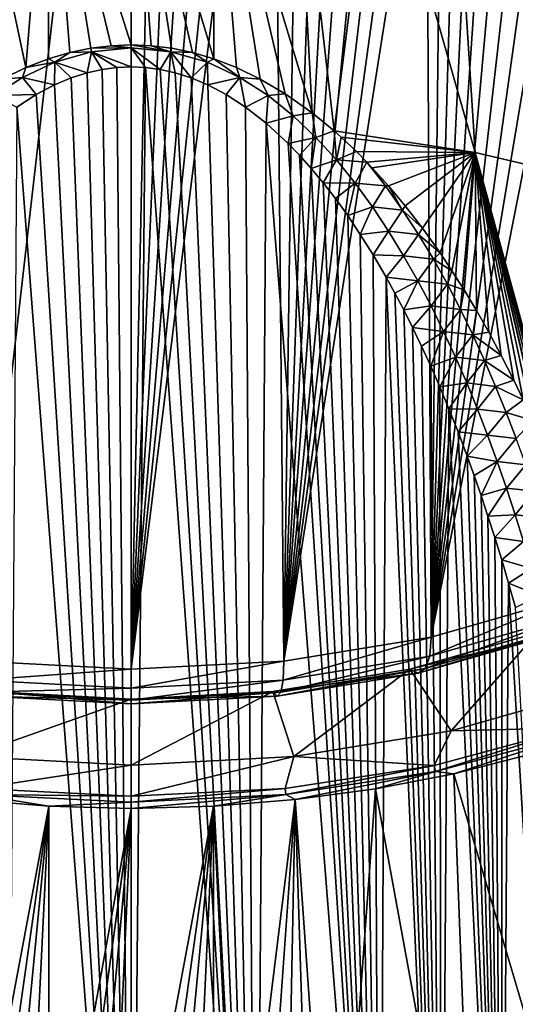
# Model space of a CAD drawing. Header units: metres. Extents: x -109 to 109, y -452 to 89.
# Tile 321 of 656: x -78.51 to -69.56, y -38.85 to -21.07. Entities that reach past the tile are written whole.
import ezdxf

# ---------------------------------------------------------------- set-up
doc = ezdxf.new("R2010")
doc.units = ezdxf.units.M
doc.layers.add('solid_K244270000C71_000', color=7, linetype='CONTINUOUS')

msp = doc.modelspace()

# ---------------------------------------------------------------- linework, layer by layer
at = {"layer": 'solid_K244270000C71_000'}
for points in [[(-79.256241, -32.653267, 4.864234), (-79.102921, -8.476716, -12.098351), (-76.5, -8.603646, -12.287281)], [(-79.256241, -32.653267, 4.864234), (-76.5, -8.603646, -12.287281), (-76.5, -32.799759, 4.65502)], [(-75.992767, -9.307981, -11.783628), (-76.5, -32.799759, 4.65502), (-76.5, -8.603646, -12.287281)], [(-75.992767, -9.307981, -11.783628), (-75.519783, -9.95563, -11.301472), (-76.5, -32.799759, 4.65502)], [(-75.519783, -9.95563, -11.301472), (-75.08065, -10.549353, -10.842721), (-76.5, -32.799759, 4.65502)], [(-75.08065, -10.549353, -10.842721), (-74.670326, -11.09618, -10.405253), (-76.5, -32.799759, 4.65502)], [(-74.670326, -11.09618, -10.405253), (-74.289726, -11.602024, -9.987907), (-76.5, -32.799759, 4.65502)], [(-74.289726, -11.602024, -9.987907), (-73.938858, -12.071324, -9.590292), (-76.5, -32.799759, 4.65502)], [(-73.743759, -32.653267, 4.864234), (-76.5, -32.799759, 4.65502), (-73.938858, -12.071324, -9.590292)], [(-73.743759, -32.653267, 4.864234), (-73.938858, -12.071324, -9.590292), (-73.468704, -12.718305, -9.028355)], [(-73.743759, -32.653267, 4.864234), (-73.468704, -12.718305, -9.028355), (-73.059021, -13.305793, -8.506477)], [(-73.743759, -32.653267, 4.864234), (-73.059021, -13.305793, -8.506477), (-72.700439, -13.838325, -8.024719)], [(-73.743759, -32.653267, 4.864234), (-72.700439, -13.838325, -8.024719), (-72.387001, -14.319567, -7.583116)], [(-73.743759, -32.653267, 4.864234), (-72.387001, -14.319567, -7.583116), (-72.028328, -14.88833, -7.05409)], [(-73.743759, -32.653267, 4.864234), (-72.028328, -14.88833, -7.05409), (-71.718025, -15.391135, -6.579176)], [(-73.743759, -32.653267, 4.864234), (-71.718025, -15.391135, -6.579176), (-71.436028, -15.853216, -6.136007)], [(-73.743759, -32.653267, 4.864234), (-71.436028, -15.853216, -6.136007), (-71.166817, -16.300714, -5.701236)], [(-71.081375, -32.218773, 5.484753), (-73.743759, -32.653267, 4.864234), (-71.166817, -16.300714, -5.701236)], [(-71.081375, -32.218773, 5.484753), (-71.166817, -16.300714, -5.701236), (-70.904587, -16.737143, -5.27042)], [(-78.399635, -21.934137, 38.567516), (-77.987938, -16.850414, 31.401363), (-79.463188, -16.968449, 31.232792)], [(-78.399635, -21.934137, 38.567516), (-77.993652, -21.777649, 38.417747), (-77.987938, -16.850414, 31.401363)], [(-77.993652, -21.777649, 38.417747), (-77.605087, -21.663586, 38.308582), (-77.987938, -16.850414, 31.401363)], [(-76.500061, -21.526289, 38.17717), (-76.5, -16.810957, 31.457714), (-77.987938, -16.850414, 31.401363)], [(-76.862495, -21.540901, 38.191105), (-76.500061, -21.526289, 38.17717), (-77.987938, -16.850414, 31.401363)], [(-77.229309, -21.586023, 38.234352), (-76.862495, -21.540901, 38.191105), (-77.987938, -16.850414, 31.401363)], [(-77.605087, -21.663586, 38.308582), (-77.229309, -21.586023, 38.234352), (-77.987938, -16.850414, 31.401363)], [(-76.500061, -21.526289, 38.17717), (-76.137627, -21.540892, 38.191097), (-76.5, -16.810957, 31.457714)], [(-75.006485, -21.777601, 38.417698), (-75.012062, -16.850414, 31.401363), (-76.5, -16.810957, 31.457714)], [(-75.395042, -21.663557, 38.308556), (-75.006485, -21.777601, 38.417698), (-76.5, -16.810957, 31.457714)], [(-75.770813, -21.585999, 38.234329), (-75.395042, -21.663557, 38.308556), (-76.5, -16.810957, 31.457714)], [(-76.137627, -21.540892, 38.191097), (-75.770813, -21.585999, 38.234329), (-76.5, -16.810957, 31.457714)], [(-73.232185, -22.752176, 39.34972), (-73.536812, -16.968449, 31.232792), (-75.012062, -16.850414, 31.401363)], [(-73.718239, -22.408987, 39.021786), (-73.232185, -22.752176, 39.34972), (-75.012062, -16.850414, 31.401363)], [(-74.172585, -22.140987, 38.765446), (-73.718239, -22.408987, 39.021786), (-75.012062, -16.850414, 31.401363)], [(-74.600502, -21.93408, 38.567463), (-74.172585, -22.140987, 38.765446), (-75.012062, -16.850414, 31.401363)], [(-75.006485, -21.777601, 38.417698), (-74.600502, -21.93408, 38.567463), (-75.012062, -16.850414, 31.401363)], [(-71.081375, -32.218773, 5.484753), (-70.904587, -16.737143, -5.27042), (-70.644066, -17.150661, -4.849516)], [(-78.82756, -22.141066, 38.765522), (-78.399635, -21.934137, 38.567516), (-79.463188, -16.968449, 31.232792)], [(-72.836304, -23.076855, 39.659756), (-72.086838, -17.164055, 30.953436), (-73.536812, -16.968449, 31.232792)], [(-73.232185, -22.752176, 39.34972), (-72.836304, -23.076855, 39.659756), (-73.536812, -16.968449, 31.232792)], [(-72.836304, -23.076855, 39.659756), (-70.290764, -23.465927, 39.126389), (-72.086838, -17.164055, 30.953436)], [(-70.290764, -23.465927, 39.126389), (-70.674515, -17.435566, 30.56568), (-72.086838, -17.164055, 30.953436)], [(-71.081375, -32.218773, 5.484753), (-70.644066, -17.150661, -4.849516), (-70.379669, -17.55057, -4.428955)], [(-71.081375, -32.218773, 5.484753), (-70.379669, -17.55057, -4.428955), (-70.114433, -17.946213, -4.003419)], [(-67.859695, -24.038172, 38.309139), (-69.31189, -17.780661, 30.07283), (-70.674515, -17.435566, 30.56568)], [(-70.290764, -23.465927, 39.126389), (-67.859695, -24.038172, 38.309139), (-70.674515, -17.435566, 30.56568)], [(-71.081375, -32.218773, 5.484753), (-70.114433, -17.946213, -4.003419), (-69.842476, -18.330641, -3.573945)], [(-71.081375, -32.218773, 5.484753), (-69.842476, -18.330641, -3.573945), (-69.55439, -18.704197, -3.133446)], [(-71.081375, -32.218773, 5.484753), (-69.55439, -18.704197, -3.133446), (-69.256699, -19.082554, -2.673422)], [(-71.081375, -32.218773, 5.484753), (-69.256699, -19.082554, -2.673422), (-68.951668, -19.470848, -2.19048)], [(-71.081375, -32.218773, 5.484753), (-68.951668, -19.470848, -2.19048), (-68.644241, -19.856319, -1.695978)], [(-68.603516, -31.511082, 6.495444), (-71.081375, -32.218773, 5.484753), (-68.644241, -19.856319, -1.695978)], [(-77.875389, -21.836765, 38.501923), (-77.605087, -21.663586, 38.308582), (-77.993652, -21.777649, 38.417747)], [(-77.875389, -21.836765, 38.501923), (-77.215149, -21.646906, 38.311966), (-77.605087, -21.663586, 38.308582)], [(-77.875389, -21.836765, 38.501923), (-77.295364, -22.027807, 38.674747), (-77.215149, -21.646906, 38.311966)], [(-77.215149, -21.646906, 38.311966), (-77.229309, -21.586023, 38.234352), (-77.605087, -21.663586, 38.308582)], [(-77.215149, -21.646906, 38.311966), (-77.295364, -22.027807, 38.674747), (-77.02253, -21.967085, 38.616474)], [(-76.499992, -21.577595, 38.242462), (-76.862495, -21.540901, 38.191105), (-77.229309, -21.586023, 38.234352)], [(-77.215149, -21.646906, 38.311966), (-76.499992, -21.577595, 38.242462), (-77.229309, -21.586023, 38.234352)], [(-77.215149, -21.646906, 38.311966), (-76.500069, -21.921095, 38.572323), (-76.499992, -21.577595, 38.242462)], [(-77.215149, -21.646906, 38.311966), (-77.02253, -21.967085, 38.616474), (-76.759125, -21.932333, 38.583126)], [(-77.215149, -21.646906, 38.311966), (-76.759125, -21.932333, 38.583126), (-76.500069, -21.921095, 38.572323)], [(-76.499992, -21.577595, 38.242462), (-76.500061, -21.526289, 38.17717), (-76.862495, -21.540901, 38.191105)], [(-76.499992, -21.577595, 38.242462), (-76.500069, -21.921095, 38.572323), (-76.241013, -21.932322, 38.583115)], [(-75.784843, -21.646917, 38.311977), (-76.137627, -21.540892, 38.191097), (-76.500061, -21.526289, 38.17717)], [(-76.499992, -21.577595, 38.242462), (-75.784843, -21.646917, 38.311977), (-76.500061, -21.526289, 38.17717)], [(-76.499992, -21.577595, 38.242462), (-76.241013, -21.932322, 38.583115), (-75.977615, -21.967058, 38.616451)], [(-76.499992, -21.577595, 38.242462), (-75.977615, -21.967058, 38.616451), (-75.784843, -21.646917, 38.311977)], [(-75.784843, -21.646917, 38.311977), (-75.770813, -21.585999, 38.234329), (-76.137627, -21.540892, 38.191097)], [(-75.784843, -21.646917, 38.311977), (-75.977615, -21.967058, 38.616451), (-75.704788, -22.027769, 38.674713)], [(-75.784843, -21.646917, 38.311977), (-75.395042, -21.663557, 38.308556), (-75.770813, -21.585999, 38.234329)], [(-75.784843, -21.646917, 38.311977), (-75.124619, -21.836788, 38.501949), (-75.395042, -21.663557, 38.308556)], [(-75.784843, -21.646917, 38.311977), (-75.704788, -22.027769, 38.674713), (-75.418404, -22.118662, 38.761925)], [(-75.784843, -21.646917, 38.311977), (-75.418404, -22.118662, 38.761925), (-75.124619, -21.836788, 38.501949)], [(-75.124619, -21.836788, 38.501949), (-75.006485, -21.777601, 38.417698), (-75.395042, -21.663557, 38.308556)], [(-78.459709, -22.11132, 38.775558), (-77.875389, -21.836765, 38.501923), (-78.399635, -21.934137, 38.567516)], [(-78.459709, -22.11132, 38.775558), (-77.88681, -22.246502, 38.884525), (-77.875389, -21.836765, 38.501923)], [(-77.875389, -21.836765, 38.501923), (-77.993652, -21.777649, 38.417747), (-78.399635, -21.934137, 38.567516)], [(-77.875389, -21.836765, 38.501923), (-77.88681, -22.246502, 38.884525), (-77.581741, -22.118715, 38.761978)], [(-77.875389, -21.836765, 38.501923), (-77.581741, -22.118715, 38.761978), (-77.295364, -22.027807, 38.674747)], [(-75.124619, -21.836788, 38.501949), (-75.418404, -22.118662, 38.761925), (-75.113342, -22.246431, 38.884457)], [(-75.124619, -21.836788, 38.501949), (-74.540321, -22.111355, 38.775597), (-75.006485, -21.777601, 38.417698)], [(-75.124619, -21.836788, 38.501949), (-75.113342, -22.246431, 38.884457), (-74.540321, -22.111355, 38.775597)], [(-74.540321, -22.111355, 38.775597), (-74.600502, -21.93408, 38.567463), (-75.006485, -21.777601, 38.417698)], [(-78.459709, -22.11132, 38.775558), (-78.399635, -21.934137, 38.567516), (-78.82756, -22.141066, 38.765522)], [(-76.499825, -49.61145, 59.438499), (-77.295364, -22.027807, 38.674747), (-77.581741, -22.118715, 38.761978)], [(-76.499825, -49.61145, 59.438499), (-77.02253, -21.967085, 38.616474), (-77.295364, -22.027807, 38.674747)], [(-76.499825, -49.61145, 59.438499), (-76.759125, -21.932333, 38.583126), (-77.02253, -21.967085, 38.616474)], [(-76.499825, -49.61145, 59.438499), (-76.500069, -21.921095, 38.572323), (-76.759125, -21.932333, 38.583126)], [(-76.499825, -49.61145, 59.438499), (-76.241013, -21.932322, 38.583115), (-76.500069, -21.921095, 38.572323)], [(-76.499825, -49.61145, 59.438499), (-74.250427, -49.424332, 59.474205), (-76.241013, -21.932322, 38.583115)], [(-74.250427, -49.424332, 59.474205), (-75.977615, -21.967058, 38.616451), (-76.241013, -21.932322, 38.583115)], [(-74.250427, -49.424332, 59.474205), (-75.704788, -22.027769, 38.674713), (-75.977615, -21.967058, 38.616451)], [(-74.250427, -49.424332, 59.474205), (-75.418404, -22.118662, 38.761925), (-75.704788, -22.027769, 38.674713)], [(-74.540321, -22.111355, 38.775597), (-74.172585, -22.140987, 38.765446), (-74.600502, -21.93408, 38.567463)], [(-78.972984, -22.440483, 39.102158), (-78.459709, -22.11132, 38.775558), (-78.82756, -22.141066, 38.765522)], [(-78.972984, -22.440483, 39.102158), (-78.214256, -22.419508, 39.050346), (-78.459709, -22.11132, 38.775558)], [(-78.459709, -22.11132, 38.775558), (-78.214256, -22.419508, 39.050346), (-77.88681, -22.246502, 38.884525)], [(-76.499825, -49.61145, 59.438499), (-77.581741, -22.118715, 38.761978), (-77.88681, -22.246502, 38.884525)], [(-74.250427, -49.424332, 59.474205), (-75.113342, -22.246431, 38.884457), (-75.418404, -22.118662, 38.761925)], [(-74.540321, -22.111355, 38.775597), (-75.113342, -22.246431, 38.884457), (-74.785889, -22.41942, 39.050262)], [(-74.540321, -22.111355, 38.775597), (-74.785889, -22.41942, 39.050262), (-74.434479, -22.647318, 39.268452)], [(-74.540321, -22.111355, 38.775597), (-74.027061, -22.440521, 39.102203), (-74.172585, -22.140987, 38.765446)], [(-74.540321, -22.111355, 38.775597), (-74.434479, -22.647318, 39.268452), (-74.027061, -22.440521, 39.102203)], [(-74.027061, -22.440521, 39.102203), (-73.718239, -22.408987, 39.021786), (-74.172585, -22.140987, 38.765446)], [(-76.499825, -49.61145, 59.438499), (-77.88681, -22.246502, 38.884525), (-78.214256, -22.419508, 39.050346)], [(-74.250427, -49.424332, 59.474205), (-74.785889, -22.41942, 39.050262), (-75.113342, -22.246431, 38.884457)], [(-78.972984, -22.440483, 39.102158), (-78.565681, -22.647429, 39.268559), (-78.214256, -22.419508, 39.050346)], [(-76.499825, -49.61145, 59.438499), (-78.214256, -22.419508, 39.050346), (-78.565681, -22.647429, 39.268559)], [(-74.250427, -49.424332, 59.474205), (-74.434479, -22.647318, 39.268452), (-74.785889, -22.41942, 39.050262)], [(-74.027061, -22.440521, 39.102203), (-74.434479, -22.647318, 39.268452), (-74.059624, -22.939535, 39.547871)], [(-74.027061, -22.440521, 39.102203), (-74.059624, -22.939535, 39.547871), (-73.57225, -22.805147, 39.46236)], [(-74.027061, -22.440521, 39.102203), (-73.57225, -22.805147, 39.46236), (-73.718239, -22.408987, 39.021786)], [(-73.57225, -22.805147, 39.46236), (-73.232185, -22.752176, 39.34972), (-73.718239, -22.408987, 39.021786)], [(-78.749313, -49.424377, 59.474197), (-76.499825, -49.61145, 59.438499), (-78.565681, -22.647429, 39.268559)], [(-74.250427, -49.424332, 59.474205), (-74.059624, -22.939535, 39.547871), (-74.434479, -22.647318, 39.268452)], [(-73.57225, -22.805147, 39.46236), (-73.16433, -23.194077, 39.844807), (-73.232185, -22.752176, 39.34972)], [(-73.16433, -23.194077, 39.844807), (-72.836304, -23.076855, 39.659756), (-73.232185, -22.752176, 39.34972)], [(-73.57225, -22.805147, 39.46236), (-74.059624, -22.939535, 39.547871), (-73.663483, -23.30505, 39.896812)], [(-73.57225, -22.805147, 39.46236), (-73.663483, -23.30505, 39.896812), (-73.16433, -23.194077, 39.844807)], [(-74.250427, -49.424332, 59.474205), (-72.013779, -48.856556, 59.580891), (-74.059624, -22.939535, 39.547871)], [(-72.013779, -48.856556, 59.580891), (-73.663483, -23.30505, 39.896812), (-74.059624, -22.939535, 39.547871)], [(-73.16433, -23.194077, 39.844807), (-72.794334, -23.600471, 40.242706), (-72.836304, -23.076855, 39.659756)], [(-72.7099, -23.189201, 39.76693), (-70.290764, -23.465927, 39.126389), (-72.836304, -23.076855, 39.659756)], [(-72.794334, -23.600471, 40.242706), (-72.7099, -23.189201, 39.76693), (-72.836304, -23.076855, 39.659756)], [(-73.16433, -23.194077, 39.844807), (-73.663483, -23.30505, 39.896812), (-73.457947, -23.518053, 40.099918)], [(-73.16433, -23.194077, 39.844807), (-73.457947, -23.518053, 40.099918), (-73.247726, -23.753538, 40.324116)], [(-73.16433, -23.194077, 39.844807), (-73.247726, -23.753538, 40.324116), (-72.794334, -23.600471, 40.242706)], [(-72.794334, -23.600471, 40.242706), (-72.434349, -23.449635, 40.015358), (-72.7099, -23.189201, 39.76693)], [(-72.7099, -23.189201, 39.76693), (-72.434349, -23.449635, 40.015358), (-70.290764, -23.465927, 39.126389)], [(-72.013779, -48.856556, 59.580891), (-73.457947, -23.518053, 40.099918), (-73.663483, -23.30505, 39.896812)], [(-72.794334, -23.600471, 40.242706), (-72.246078, -23.639624, 40.196384), (-72.434349, -23.449635, 40.015358)], [(-72.434349, -23.449635, 40.015358), (-72.246078, -23.639624, 40.196384), (-70.290764, -23.465927, 39.126389)], [(-72.246078, -23.639624, 40.196384), (-72.149437, -23.741463, 40.293488), (-70.290764, -23.465927, 39.126389)], [(-72.149437, -23.741463, 40.293488), (-71.855347, -24.067026, 40.603241), (-70.290764, -23.465927, 39.126389)], [(-71.855347, -24.067026, 40.603241), (-71.552841, -24.430111, 40.948452), (-70.290764, -23.465927, 39.126389)], [(-71.552841, -24.430111, 40.948452), (-71.242134, -24.833094, 41.330826), (-70.290764, -23.465927, 39.126389)], [(-71.242134, -24.833094, 41.330826), (-70.923851, -25.279612, 41.753639), (-70.290764, -23.465927, 39.126389)], [(-70.923851, -25.279612, 41.753639), (-70.707924, -25.603693, 42.060093), (-70.290764, -23.465927, 39.126389)], [(-70.707924, -25.603693, 42.060093), (-70.489059, -25.949583, 42.386436), (-70.290764, -23.465927, 39.126389)], [(-70.489059, -25.949583, 42.386436), (-70.267616, -26.31881, 42.7341), (-70.290764, -23.465927, 39.126389)], [(-68.362541, -30.517717, 46.628994), (-67.859695, -24.038172, 38.309139), (-70.290764, -23.465927, 39.126389)], [(-68.542511, -30.0231, 46.176617), (-68.362541, -30.517717, 46.628994), (-70.290764, -23.465927, 39.126389)], [(-68.722977, -29.551109, 45.742981), (-68.542511, -30.0231, 46.176617), (-70.290764, -23.465927, 39.126389)], [(-68.903923, -29.102589, 45.329739), (-68.722977, -29.551109, 45.742981), (-70.290764, -23.465927, 39.126389)], [(-69.058144, -28.737123, 44.991924), (-68.903923, -29.102589, 45.329739), (-70.290764, -23.465927, 39.126389)], [(-69.076187, -28.695255, 44.953144), (-69.058144, -28.737123, 44.991924), (-70.290764, -23.465927, 39.126389)], [(-69.248169, -28.305655, 44.59164), (-69.076187, -28.695255, 44.953144), (-70.290764, -23.465927, 39.126389)], [(-69.419983, -27.934593, 44.246677), (-69.248169, -28.305655, 44.59164), (-70.290764, -23.465927, 39.126389)], [(-69.591248, -27.58049, 43.916656), (-69.419983, -27.934593, 44.246677), (-70.290764, -23.465927, 39.126389)], [(-69.818329, -27.132673, 43.497864), (-69.591248, -27.58049, 43.916656), (-70.290764, -23.465927, 39.126389)], [(-70.044052, -26.713106, 43.104744), (-69.818329, -27.132673, 43.497864), (-70.290764, -23.465927, 39.126389)], [(-70.267616, -26.31881, 42.7341), (-70.044052, -26.713106, 43.104744), (-70.290764, -23.465927, 39.126389)], [(-72.013779, -48.856556, 59.580891), (-73.247726, -23.753538, 40.324116), (-73.457947, -23.518053, 40.099918)], [(-72.794334, -23.600471, 40.242706), (-73.247726, -23.753538, 40.324116), (-73.032928, -24.012554, 40.570393)], [(-72.794334, -23.600471, 40.242706), (-73.032928, -24.012554, 40.570393), (-72.455376, -24.019899, 40.651649)], [(-72.794334, -23.600471, 40.242706), (-72.455376, -24.019899, 40.651649), (-72.246078, -23.639624, 40.196384)], [(-72.455376, -24.019899, 40.651649), (-71.90773, -24.070509, 40.625744), (-72.246078, -23.639624, 40.196384)], [(-71.90773, -24.070509, 40.625744), (-72.149437, -23.741463, 40.293488), (-72.246078, -23.639624, 40.196384)], [(-72.013779, -48.856556, 59.580891), (-73.032928, -24.012554, 40.570393), (-73.247726, -23.753538, 40.324116)], [(-71.90773, -24.070509, 40.625744), (-71.855347, -24.067026, 40.603241), (-72.149437, -23.741463, 40.293488)], [(-72.013779, -48.856556, 59.580891), (-72.813721, -24.296467, 40.839989), (-73.032928, -24.012554, 40.570393)], [(-72.455376, -24.019899, 40.651649), (-73.032928, -24.012554, 40.570393), (-72.813721, -24.296467, 40.839989)], [(-72.455376, -24.019899, 40.651649), (-72.813721, -24.296467, 40.839989), (-72.590332, -24.607534, 41.134777)], [(-72.455376, -24.019899, 40.651649), (-72.590332, -24.607534, 41.134777), (-72.142494, -24.449587, 41.068871)], [(-72.455376, -24.019899, 40.651649), (-72.142494, -24.449587, 41.068871), (-71.90773, -24.070509, 40.625744)], [(-72.142494, -24.449587, 41.068871), (-71.598198, -24.505976, 41.057388), (-71.90773, -24.070509, 40.625744)], [(-71.598198, -24.505976, 41.057388), (-71.855347, -24.067026, 40.603241), (-71.90773, -24.070509, 40.625744)], [(-71.598198, -24.505976, 41.057388), (-71.552841, -24.430111, 40.948452), (-71.855347, -24.067026, 40.603241)], [(-72.013779, -48.856556, 59.580891), (-72.590332, -24.607534, 41.134777), (-72.813721, -24.296467, 40.839989)], [(-72.142494, -24.449587, 41.068871), (-72.590332, -24.607534, 41.134777), (-72.362885, -24.946579, 41.455574)], [(-72.142494, -24.449587, 41.068871), (-72.362885, -24.946579, 41.455574), (-71.851738, -24.88748, 41.49234)], [(-72.142494, -24.449587, 41.068871), (-71.851738, -24.88748, 41.49234), (-71.598198, -24.505976, 41.057388)], [(-71.851738, -24.88748, 41.49234), (-71.31089, -24.947803, 41.493084), (-71.598198, -24.505976, 41.057388)], [(-71.598198, -24.505976, 41.057388), (-71.242134, -24.833094, 41.330826), (-71.552841, -24.430111, 40.948452)], [(-71.31089, -24.947803, 41.493084), (-71.242134, -24.833094, 41.330826), (-71.598198, -24.505976, 41.057388)], [(-72.013779, -48.856556, 59.580891), (-72.362885, -24.946579, 41.455574), (-72.590332, -24.607534, 41.134777)], [(-71.851738, -24.88748, 41.49234), (-72.362885, -24.946579, 41.455574), (-72.131676, -25.316481, 41.80471)], [(-71.851738, -24.88748, 41.49234), (-72.131676, -25.316481, 41.80471), (-71.580185, -25.332212, 41.920689)], [(-71.851738, -24.88748, 41.49234), (-71.580185, -25.332212, 41.920689), (-71.31089, -24.947803, 41.493084)], [(-71.31089, -24.947803, 41.493084), (-70.923851, -25.279612, 41.753639), (-71.242134, -24.833094, 41.330826)], [(-72.013779, -48.856556, 59.580891), (-72.131676, -25.316481, 41.80471), (-72.362885, -24.946579, 41.455574)], [(-71.580185, -25.332212, 41.920689), (-71.042686, -25.394999, 41.931854), (-71.31089, -24.947803, 41.493084)], [(-71.042686, -25.394999, 41.931854), (-70.923851, -25.279612, 41.753639), (-71.31089, -24.947803, 41.493084)], [(-72.013779, -48.856556, 59.580891), (-71.896912, -25.718731, 42.183472), (-72.131676, -25.316481, 41.80471)], [(-71.580185, -25.332212, 41.920689), (-72.131676, -25.316481, 41.80471), (-71.896912, -25.718731, 42.183472)], [(-71.580185, -25.332212, 41.920689), (-71.896912, -25.718731, 42.183472), (-71.325424, -25.782703, 42.352829)], [(-71.580185, -25.332212, 41.920689), (-71.325424, -25.782703, 42.352829), (-71.042686, -25.394999, 41.931854)], [(-71.325424, -25.782703, 42.352829), (-70.79126, -25.846859, 42.372993), (-71.042686, -25.394999, 41.931854)], [(-71.042686, -25.394999, 41.931854), (-70.707924, -25.603693, 42.060093), (-70.923851, -25.279612, 41.753639)], [(-70.79126, -25.846859, 42.372993), (-70.707924, -25.603693, 42.060093), (-71.042686, -25.394999, 41.931854)], [(-72.013779, -48.856556, 59.580891), (-70.905151, -48.424351, 59.660351), (-71.896912, -25.718731, 42.183472)], [(-70.905151, -48.424351, 59.660351), (-71.738541, -26.005939, 42.453323), (-71.896912, -25.718731, 42.183472)], [(-71.325424, -25.782703, 42.352829), (-71.896912, -25.718731, 42.183472), (-71.738541, -26.005939, 42.453323)], [(-70.79126, -25.846859, 42.372993), (-70.489059, -25.949583, 42.386436), (-70.707924, -25.603693, 42.060093)], [(-71.325424, -25.782703, 42.352829), (-71.738541, -26.005939, 42.453323), (-71.578773, -26.309101, 42.737633)], [(-71.325424, -25.782703, 42.352829), (-71.578773, -26.309101, 42.737633), (-71.085648, -26.238203, 42.787998)], [(-71.325424, -25.782703, 42.352829), (-71.085648, -26.238203, 42.787998), (-70.79126, -25.846859, 42.372993)], [(-71.085648, -26.238203, 42.787998), (-70.554672, -26.302828, 42.815956), (-70.79126, -25.846859, 42.372993)], [(-70.554672, -26.302828, 42.815956), (-70.489059, -25.949583, 42.386436), (-70.79126, -25.846859, 42.372993)], [(-70.554672, -26.302828, 42.815956), (-70.267616, -26.31881, 42.7341), (-70.489059, -25.949583, 42.386436)], [(-70.905151, -48.424351, 59.660351), (-71.578773, -26.309101, 42.737633), (-71.738541, -26.005939, 42.453323)], [(-71.085648, -26.238203, 42.787998), (-71.578773, -26.309101, 42.737633), (-71.417778, -26.629747, 43.037571)], [(-70.905151, -48.424351, 59.660351), (-71.417778, -26.629747, 43.037571), (-71.578773, -26.309101, 42.737633)], [(-71.085648, -26.238203, 42.787998), (-71.417778, -26.629747, 43.037571), (-70.859238, -26.698071, 43.22554)], [(-71.085648, -26.238203, 42.787998), (-70.859238, -26.698071, 43.22554), (-70.554672, -26.302828, 42.815956)], [(-70.859238, -26.698071, 43.22554), (-70.331375, -26.762478, 43.260307), (-70.554672, -26.302828, 42.815956)], [(-70.331375, -26.762478, 43.260307), (-70.267616, -26.31881, 42.7341), (-70.554672, -26.302828, 42.815956)], [(-70.331375, -26.762478, 43.260307), (-70.044052, -26.713106, 43.104744), (-70.267616, -26.31881, 42.7341)], [(-70.905151, -48.424351, 59.660351), (-71.255531, -26.967297, 43.352768), (-71.417778, -26.629747, 43.037571)], [(-70.859238, -26.698071, 43.22554), (-71.417778, -26.629747, 43.037571), (-71.255531, -26.967297, 43.352768)], [(-70.859238, -26.698071, 43.22554), (-71.255531, -26.967297, 43.352768), (-71.092308, -27.324009, 43.684879)], [(-70.859238, -26.698071, 43.22554), (-71.092308, -27.324009, 43.684879), (-70.645012, -27.161867, 43.664982)], [(-70.859238, -26.698071, 43.22554), (-70.645012, -27.161867, 43.664982), (-70.331375, -26.762478, 43.260307)], [(-70.645012, -27.161867, 43.664982), (-70.120155, -27.225483, 43.705704), (-70.331375, -26.762478, 43.260307)], [(-70.331375, -26.762478, 43.260307), (-69.818329, -27.132673, 43.497864), (-70.044052, -26.713106, 43.104744)], [(-70.120155, -27.225483, 43.705704), (-69.818329, -27.132673, 43.497864), (-70.331375, -26.762478, 43.260307)], [(-70.905151, -48.424351, 59.660351), (-71.092308, -27.324009, 43.684879), (-71.255531, -26.967297, 43.352768)], [(-70.645012, -27.161867, 43.664982), (-71.092308, -27.324009, 43.684879), (-70.928116, -27.69982, 44.033913)], [(-70.645012, -27.161867, 43.664982), (-70.928116, -27.69982, 44.033913), (-70.441864, -27.629187, 44.105904)], [(-70.645012, -27.161867, 43.664982), (-70.441864, -27.629187, 44.105904), (-70.120155, -27.225483, 43.705704)], [(-70.120155, -27.225483, 43.705704), (-69.591248, -27.58049, 43.916656), (-69.818329, -27.132673, 43.497864)], [(-70.905151, -48.424351, 59.660351), (-70.928116, -27.69982, 44.033913), (-71.092308, -27.324009, 43.684879)], [(-70.441864, -27.629187, 44.105904), (-69.919884, -27.691553, 44.151852), (-70.120155, -27.225483, 43.705704)], [(-69.919884, -27.691553, 44.151852), (-69.591248, -27.58049, 43.916656), (-70.120155, -27.225483, 43.705704)], [(-70.441864, -27.629187, 44.105904), (-70.928116, -27.69982, 44.033913), (-70.763138, -28.095739, 44.400612)], [(-70.905151, -48.424351, 59.660351), (-70.763138, -28.095739, 44.400612), (-70.928116, -27.69982, 44.033913)], [(-70.441864, -27.629187, 44.105904), (-70.763138, -28.095739, 44.400612), (-70.248917, -28.099741, 44.54797)], [(-70.441864, -27.629187, 44.105904), (-70.248917, -28.099741, 44.54797), (-69.919884, -27.691553, 44.151852)], [(-70.248917, -28.099741, 44.54797), (-69.729744, -28.160484, 44.598522), (-69.919884, -27.691553, 44.151852)], [(-69.919884, -27.691553, 44.151852), (-69.419983, -27.934593, 44.246677), (-69.591248, -27.58049, 43.916656)], [(-69.729744, -28.160484, 44.598522), (-69.419983, -27.934593, 44.246677), (-69.919884, -27.691553, 44.151852)], [(-69.729744, -28.160484, 44.598522), (-69.248169, -28.305655, 44.59164), (-69.419983, -27.934593, 44.246677)], [(-70.905151, -48.424351, 59.660351), (-69.806503, -47.888908, 59.756741), (-70.763138, -28.095739, 44.400612)], [(-69.806503, -47.888908, 59.756741), (-70.597672, -28.513893, 44.786499), (-70.763138, -28.095739, 44.400612)], [(-70.248917, -28.099741, 44.54797), (-70.763138, -28.095739, 44.400612), (-70.597672, -28.513893, 44.786499)], [(-70.248917, -28.099741, 44.54797), (-70.597672, -28.513893, 44.786499), (-70.065437, -28.573286, 44.990913)], [(-70.248917, -28.099741, 44.54797), (-70.065437, -28.573286, 44.990913), (-69.729744, -28.160484, 44.598522)], [(-70.065437, -28.573286, 44.990913), (-69.548943, -28.632088, 45.045509), (-69.729744, -28.160484, 44.598522)], [(-69.548943, -28.632088, 45.045509), (-69.248169, -28.305655, 44.59164), (-69.729744, -28.160484, 44.598522)], [(-69.806503, -47.888908, 59.756741), (-70.431648, -28.953487, 45.191055), (-70.597672, -28.513893, 44.786499)], [(-70.065437, -28.573286, 44.990913), (-70.597672, -28.513893, 44.786499), (-70.431648, -28.953487, 45.191055)], [(-70.065437, -28.573286, 44.990913), (-70.431648, -28.953487, 45.191055), (-69.890724, -29.049599, 45.434475)], [(-70.065437, -28.573286, 44.990913), (-69.890724, -29.049599, 45.434475), (-69.548943, -28.632088, 45.045509)], [(-69.890724, -29.049599, 45.434475), (-69.376823, -29.106205, 45.492634), (-69.548943, -28.632088, 45.045509)], [(-69.806503, -47.888908, 59.756741), (-70.307076, -29.299076, 45.507984), (-70.431648, -28.953487, 45.191055)], [(-69.890724, -29.049599, 45.434475), (-70.431648, -28.953487, 45.191055), (-70.307076, -29.299076, 45.507984)], [(-69.890724, -29.049599, 45.434475), (-70.307076, -29.299076, 45.507984), (-70.182541, -29.658915, 45.836929)], [(-69.890724, -29.049599, 45.434475), (-70.182541, -29.658915, 45.836929), (-69.724266, -29.528524, 45.878464)], [(-69.890724, -29.049599, 45.434475), (-69.724266, -29.528524, 45.878464), (-69.376823, -29.106205, 45.492634)], [(-69.724266, -29.528524, 45.878464), (-69.21286, -29.582724, 45.939751), (-69.376823, -29.106205, 45.492634)], [(-69.806503, -47.888908, 59.756741), (-70.182541, -29.658915, 45.836929), (-70.307076, -29.299076, 45.507984)], [(-69.724266, -29.528524, 45.878464), (-70.182541, -29.658915, 45.836929), (-70.057945, -30.032198, 46.177353)], [(-69.806503, -47.888908, 59.756741), (-70.057945, -30.032198, 46.177353), (-70.182541, -29.658915, 45.836929)], [(-69.724266, -29.528524, 45.878464), (-70.057945, -30.032198, 46.177353), (-69.565544, -30.009918, 46.322697)], [(-69.724266, -29.528524, 45.878464), (-69.565544, -30.009918, 46.322697), (-69.21286, -29.582724, 45.939751)], [(-69.565544, -30.009918, 46.322697), (-69.056541, -30.061525, 46.386723), (-69.21286, -29.582724, 45.939751)], [(-69.565544, -30.009918, 46.322697), (-70.057945, -30.032198, 46.177353), (-69.933601, -30.420607, 46.530376)], [(-69.806503, -47.888908, 59.756741), (-69.933601, -30.420607, 46.530376), (-70.057945, -30.032198, 46.177353)], [(-69.565544, -30.009918, 46.322697), (-69.933601, -30.420607, 46.530376), (-69.414116, -30.493649, 46.76701)], [(-69.565544, -30.009918, 46.322697), (-69.414116, -30.493649, 46.76701), (-69.056541, -30.061525, 46.386723)], [(-69.806503, -47.888908, 59.756741), (-69.809792, -30.825558, 46.896931), (-69.933601, -30.420607, 46.530376)], [(-69.414116, -30.493649, 46.76701), (-69.933601, -30.420607, 46.530376), (-69.809792, -30.825558, 46.896931)], [(-69.414116, -30.493649, 46.76701), (-69.809792, -30.825558, 46.896931), (-69.269623, -30.979624, 47.211273)], [(-69.806503, -47.888908, 59.756741), (-69.686241, -31.245731, 47.276157), (-69.809792, -30.825558, 46.896931)], [(-69.269623, -30.979624, 47.211273), (-69.809792, -30.825558, 46.896931), (-69.686241, -31.245731, 47.276157)], [(-69.269623, -30.979624, 47.211273), (-69.686241, -31.245731, 47.276157), (-69.131714, -31.467752, 47.655357)], [(-69.806503, -47.888908, 59.756741), (-68.721283, -47.246174, 59.869385), (-69.686241, -31.245731, 47.276157)], [(-68.721283, -47.246174, 59.869385), (-69.563271, -31.682528, 47.668945), (-69.686241, -31.245731, 47.276157)], [(-69.131714, -31.467752, 47.655357), (-69.686241, -31.245731, 47.276157), (-69.563271, -31.682528, 47.668945)], [(-71.1092, -32.561184, 5.812198), (-71.081375, -32.218773, 5.484753), (-68.603516, -31.511082, 6.495444)], [(-68.644066, -31.857124, 6.817699), (-71.1092, -32.561184, 5.812198), (-68.603516, -31.511082, 6.495444)], [(-71.190063, -32.78558, 6.224133), (-71.1092, -32.561184, 5.812198), (-68.644066, -31.857124, 6.817699)], [(-68.761909, -32.092079, 7.214552), (-71.190063, -32.78558, 6.224133), (-68.644066, -31.857124, 6.817699)], [(-69.17234, -32.140228, 8.057579), (-71.47168, -32.796944, 7.119696), (-68.944542, -32.189869, 7.643113)], [(-70.720398, -33.909805, 5.530361), (-71.47168, -32.796944, 7.119696), (-69.17234, -32.140228, 8.057579)], [(-68.761909, -32.092079, 7.214552), (-68.944542, -32.189869, 7.643113), (-71.315392, -32.866997, 6.67607)], [(-68.761909, -32.092079, 7.214552), (-71.315392, -32.866997, 6.67607), (-71.190063, -32.78558, 6.224133)], [(-68.077255, -33.154934, 6.608429), (-70.720398, -33.909805, 5.530361), (-69.17234, -32.140228, 8.057579)], [(-73.757912, -32.993443, 5.194866), (-73.743759, -32.653267, 4.864234), (-71.081375, -32.218773, 5.484753)], [(-71.1092, -32.561184, 5.812198), (-73.757912, -32.993443, 5.194866), (-71.081375, -32.218773, 5.484753)], [(-71.47168, -32.796944, 7.119696), (-71.315392, -32.866997, 6.67607), (-68.944542, -32.189869, 7.643113)], [(-79.242088, -32.993443, 5.194866), (-79.256241, -32.653267, 4.864234), (-76.5, -32.799759, 4.65502)], [(-76.5, -33.139187, 4.986726), (-76.5, -32.799759, 4.65502), (-73.743759, -32.653267, 4.864234)], [(-73.757912, -32.993443, 5.194866), (-76.5, -33.139187, 4.986726), (-73.743759, -32.653267, 4.864234)], [(-73.799042, -33.211357, 5.616062), (-73.757912, -32.993443, 5.194866), (-71.1092, -32.561184, 5.812198)], [(-71.190063, -32.78558, 6.224133), (-73.799042, -33.211357, 5.616062), (-71.1092, -32.561184, 5.812198)], [(-76.5, -33.139187, 4.986726), (-79.242088, -32.993443, 5.194866), (-76.5, -32.799759, 4.65502)], [(-71.47168, -32.796944, 7.119696), (-73.942268, -33.200142, 6.543868), (-71.315392, -32.866997, 6.67607)], [(-73.560242, -34.37323, 4.868524), (-73.942268, -33.200142, 6.543868), (-71.47168, -32.796944, 7.119696)], [(-73.942268, -33.200142, 6.543868), (-73.862793, -33.282726, 6.08235), (-71.315392, -32.866997, 6.67607)], [(-71.190063, -32.78558, 6.224133), (-71.315392, -32.866997, 6.67607), (-73.862793, -33.282726, 6.08235)], [(-71.190063, -32.78558, 6.224133), (-73.862793, -33.282726, 6.08235), (-73.799042, -33.211357, 5.616062)], [(-70.720398, -33.909805, 5.530361), (-73.560242, -34.37323, 4.868524), (-71.47168, -32.796944, 7.119696)], [(-79.200958, -33.211357, 5.616062), (-79.242088, -32.993443, 5.194866), (-76.5, -33.139187, 4.986726)], [(-73.757912, -32.993443, 5.194866), (-76.5, -33.354912, 5.411044), (-76.5, -33.139187, 4.986726)], [(-73.799042, -33.211357, 5.616062), (-76.5, -33.354912, 5.411044), (-73.757912, -32.993443, 5.194866)], [(-79.439758, -34.37323, 4.868524), (-79.057732, -33.200142, 6.543868), (-76.5, -33.336086, 6.349717)], [(-79.200958, -33.211357, 5.616062), (-76.5, -33.139187, 4.986726), (-76.5, -33.354912, 5.411044)], [(-79.200958, -33.211357, 5.616062), (-76.5, -33.354912, 5.411044), (-79.137207, -33.282726, 6.08235)], [(-79.057732, -33.200142, 6.543868), (-79.137207, -33.282726, 6.08235), (-76.5, -33.422894, 5.882172)], [(-79.057732, -33.200142, 6.543868), (-76.5, -33.422894, 5.882172), (-76.5, -33.336086, 6.349717)], [(-73.942268, -33.200142, 6.543868), (-76.5, -33.336086, 6.349717), (-73.862793, -33.282726, 6.08235)], [(-76.5, -34.529465, 4.645398), (-76.5, -33.336086, 6.349717), (-73.942268, -33.200142, 6.543868)], [(-73.560242, -34.37323, 4.868524), (-76.5, -34.529465, 4.645398), (-73.942268, -33.200142, 6.543868)], [(-73.799042, -33.211357, 5.616062), (-76.5, -33.422894, 5.882172), (-76.5, -33.354912, 5.411044)], [(-73.799042, -33.211357, 5.616062), (-73.862793, -33.282726, 6.08235), (-76.5, -33.422894, 5.882172)], [(-68.077255, -33.154934, 6.608429), (-68.500099, -33.858704, 6.792501), (-70.720398, -33.909805, 5.530361)], [(-79.439758, -34.37323, 4.868524), (-76.5, -33.336086, 6.349717), (-76.5, -34.529465, 4.645398)], [(-76.5, -33.354912, 5.411044), (-76.5, -33.422894, 5.882172), (-79.137207, -33.282726, 6.08235)], [(-73.862793, -33.282726, 6.08235), (-76.5, -33.336086, 6.349717), (-76.5, -33.422894, 5.882172)], [(-70.720398, -33.909805, 5.530361), (-71.02784, -34.534767, 5.826985), (-73.560242, -34.37323, 4.868524)], [(-71.02784, -34.534767, 5.826985), (-68.500099, -33.858704, 6.792501), (-71.002571, -34.643307, 5.818845)], [(-70.720398, -33.909805, 5.530361), (-68.500099, -33.858704, 6.792501), (-71.02784, -34.534767, 5.826985)], [(-68.500099, -33.858704, 6.792501), (-68.463295, -33.964146, 6.788789), (-71.002571, -34.643307, 5.818845)], [(-68.463295, -33.964146, 6.788789), (-70.674515, -34.685658, 5.929994), (-71.002571, -34.643307, 5.818845)], [(-68.463295, -33.964146, 6.788789), (-69.31189, -34.340561, 6.422843), (-70.674515, -34.685658, 5.929994)], [(-79.439758, -34.37323, 4.868524), (-76.5, -34.529465, 4.645398), (-79.278168, -34.948784, 5.235706)], [(-73.560242, -34.37323, 4.868524), (-73.721832, -34.948784, 5.235706), (-76.5, -35.088188, 5.036619)], [(-73.560242, -34.37323, 4.868524), (-76.5, -35.088188, 5.036619), (-76.5, -34.529465, 4.645398)], [(-73.560242, -34.37323, 4.868524), (-71.02784, -34.534767, 5.826985), (-73.721832, -34.948784, 5.235706)], [(-67.859665, -44.220345, 9.486009), (-70.674515, -34.685658, 5.929994), (-69.31189, -34.340561, 6.422843)], [(-76.5, -34.529465, 4.645398), (-76.5, -35.088188, 5.036619), (-79.278168, -34.948784, 5.235706)], [(-73.721832, -34.948784, 5.235706), (-71.02784, -34.534767, 5.826985), (-73.708878, -35.059238, 5.224833)], [(-71.02784, -34.534767, 5.826985), (-71.002571, -34.643307, 5.818845), (-73.708878, -35.059238, 5.224833)], [(-71.002571, -34.643307, 5.818845), (-73.536812, -35.152775, 5.262882), (-73.708878, -35.059238, 5.224833)], [(-71.002571, -34.643307, 5.818845), (-72.086838, -34.957169, 5.542238), (-73.536812, -35.152775, 5.262882)], [(-71.002571, -34.643307, 5.818845), (-70.674515, -34.685658, 5.929994), (-72.086838, -34.957169, 5.542238)], [(-70.290756, -44.792595, 8.668748), (-72.086838, -34.957169, 5.542238), (-70.674515, -34.685658, 5.929994)], [(-67.859665, -44.220345, 9.486009), (-70.290756, -44.792595, 8.668748), (-70.674515, -34.685658, 5.929994)], [(-79.291122, -35.059238, 5.224833), (-79.278168, -34.948784, 5.235706), (-76.5, -35.088188, 5.036619)], [(-73.721832, -34.948784, 5.235706), (-76.5, -35.199303, 5.024804), (-76.5, -35.088188, 5.036619)], [(-73.721832, -34.948784, 5.235706), (-73.708878, -35.059238, 5.224833), (-76.5, -35.199303, 5.024804)], [(-72.836311, -45.160713, 8.120708), (-73.536812, -35.152775, 5.262882), (-72.086838, -34.957169, 5.542238)], [(-70.290756, -44.792595, 8.668748), (-72.836311, -45.160713, 8.120708), (-72.086838, -34.957169, 5.542238)], [(-79.767815, -44.758343, 7.921657), (-79.463188, -35.152775, 5.262882), (-77.987938, -35.270809, 5.09431)], [(-79.291122, -35.059238, 5.224833), (-77.987938, -35.270809, 5.09431), (-79.463188, -35.152775, 5.262882)], [(-76.5, -35.199303, 5.024804), (-77.987938, -35.270809, 5.09431), (-79.291122, -35.059238, 5.224833)], [(-76.5, -35.199303, 5.024804), (-79.291122, -35.059238, 5.224833), (-76.5, -35.088188, 5.036619)], [(-76.5, -35.199303, 5.024804), (-76.5, -35.310268, 5.03796), (-77.987938, -35.270809, 5.09431)], [(-73.708878, -35.059238, 5.224833), (-75.012062, -35.270809, 5.09431), (-76.5, -35.310268, 5.03796)], [(-73.708878, -35.059238, 5.224833), (-76.5, -35.310268, 5.03796), (-76.5, -35.199303, 5.024804)], [(-73.708878, -35.059238, 5.224833), (-73.536812, -35.152775, 5.262882), (-75.012062, -35.270809, 5.09431)], [(-74.600365, -43.743526, 7.42048), (-75.012062, -35.270809, 5.09431), (-73.536812, -35.152775, 5.262882)], [(-74.17244, -44.000366, 7.547208), (-74.600365, -43.743526, 7.42048), (-73.536812, -35.152775, 5.262882)], [(-73.718086, -44.332932, 7.711383), (-74.17244, -44.000366, 7.547208), (-73.536812, -35.152775, 5.262882)], [(-73.232018, -44.758503, 7.921737), (-73.718086, -44.332932, 7.711383), (-73.536812, -35.152775, 5.262882)], [(-72.836311, -45.160713, 8.120708), (-73.232018, -44.758503, 7.921737), (-73.536812, -35.152775, 5.262882)], [(-79.281761, -44.332809, 7.711323), (-79.767815, -44.758343, 7.921657), (-77.987938, -35.270809, 5.09431)], [(-78.827415, -44.000263, 7.547159), (-79.281761, -44.332809, 7.711323), (-77.987938, -35.270809, 5.09431)], [(-78.399498, -43.743458, 7.420444), (-78.827415, -44.000263, 7.547159), (-77.987938, -35.270809, 5.09431)], [(-77.993515, -43.549206, 7.324624), (-78.399498, -43.743458, 7.420444), (-77.987938, -35.270809, 5.09431)], [(-77.993515, -43.549206, 7.324624), (-77.987938, -35.270809, 5.09431), (-76.5, -35.310268, 5.03796)], [(-77.604958, -43.407639, 7.254786), (-77.993515, -43.549206, 7.324624), (-76.5, -35.310268, 5.03796)], [(-77.229187, -43.311363, 7.207294), (-77.604958, -43.407639, 7.254786), (-76.5, -35.310268, 5.03796)], [(-76.862373, -43.25531, 7.179692), (-77.229187, -43.311363, 7.207294), (-76.5, -35.310268, 5.03796)], [(-76.499939, -43.237228, 7.170735), (-76.862373, -43.25531, 7.179692), (-76.5, -35.310268, 5.03796)], [(-76.499939, -43.237228, 7.170735), (-76.5, -35.310268, 5.03796), (-75.012062, -35.270809, 5.09431)], [(-76.137505, -43.255322, 7.179698), (-76.499939, -43.237228, 7.170735), (-75.012062, -35.270809, 5.09431)], [(-75.770691, -43.311394, 7.207308), (-76.137505, -43.255322, 7.179698), (-75.012062, -35.270809, 5.09431)], [(-75.394913, -43.407673, 7.254805), (-75.770691, -43.311394, 7.207308), (-75.012062, -35.270809, 5.09431)], [(-75.006348, -43.549267, 7.324653), (-75.394913, -43.407673, 7.254805), (-75.012062, -35.270809, 5.09431)], [(-74.600365, -43.743526, 7.42048), (-75.006348, -43.549267, 7.324653), (-75.012062, -35.270809, 5.09431)]]:
    msp.add_3dface(points, dxfattribs=at)

doc.saveas('drawing.dxf')
